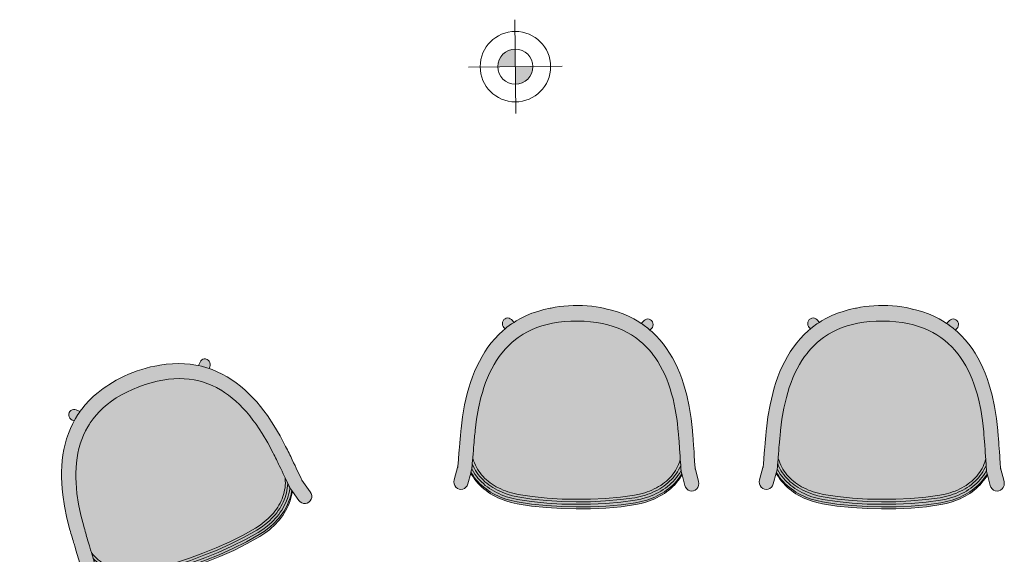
# Model space of a CAD drawing. Header units: millimetres. Extents: x 31882 to 271790, y -35693 to 24917.
# Tile 481 of 524: x 213165 to 215262, y 14987 to 16126. Entities that reach past the tile are written whole.
import ezdxf

# ---------------------------------------------------------------- set-up
doc = ezdxf.new("R2010")
doc.units = ezdxf.units.MM
doc.header["$MEASUREMENT"] = 0
for name, color, linetype, lineweight in [('02_Elevation 00', 8, 'Continuous', 9), ('08_Hatch', 140, 'Continuous', 9), ('@00 Furniture', 14, 'Continuous', 15)]:
    doc.layers.add(name, color=color, linetype=linetype, lineweight=lineweight)
doc.layers.add('PLUMBING-DW-WW-PIPE', color=7, linetype='Continuous', true_color=0x007f7f)

# ---------------------------------------------------------------- blocks, each defined once
blk = doc.blocks.new('bar chair')
at = {"layer": '08_Hatch', "true_color": 0xffffff}
h = blk.add_hatch(color=7, dxfattribs=at)
h.dxf.hatch_style = 1
h.paths.add_polyline_path([(9242.5, 11904.1), (9232.4, 11900.3), (9222.5, 11896.1), (9213, 11891.6), (9203.8, 11886.7), (9195, 11881.5), (9186.5, 11875.9), (9178.4, 11869.9), (9170.7, 11863.6), (9163.4, 11856.8), (9156.4, 11849.6), (9149.9, 11842), (9145.7, 11836.5), (9143.8, 11834), (9138.1, 11825.5), (9132.9, 11816.4), (9128.1, 11806.9), (9123.8, 11796.9), (9120, 11786.3), (9116.7, 11775.2), (9114, 11763.4), (9111.8, 11751.1), (9110.1, 11738.1), (9109.1, 11724.6), (9108.7, 11710.3), (9108.9, 11696.1), (9109.7, 11682.5), (9111.2, 11669.5), (9113.2, 11657.2), (9115.8, 11645.4), (9119, 11634.2), (9122.6, 11623.6), (9126.8, 11613.5), (9131.4, 11603.9), (9136.5, 11594.8), (9142.1, 11586.2), (9143.9, 11583.7), (9148.1, 11578.1), (9154.5, 11570.4), (9161.3, 11563.1), (9168.6, 11556.2), (9176.2, 11549.8), (9176.7, 11549.4), (9184.2, 11543.7), (9192.6, 11538), (9201.4, 11532.6), (9210.5, 11527.6), (9219.9, 11523), (9229.7, 11518.7), (9239.8, 11514.7), (9250.2, 11511), (9260.8, 11507.7), (9271.6, 11504.7), (9294.3, 11499.5), (9317.6, 11495.4), (9341.8, 11492.4), (9345.5, 11492.1), (9349.4, 11491.7), (9353.2, 11491.3), (9357, 11490.9), (9360.7, 11490.6), (9364.4, 11490.3), (9368, 11489.9), (9371.5, 11489.6), (9378.3, 11489), (9384.8, 11488.5), (9390.9, 11488), (9400.2, 11487.3), (9401.5, 11487.6), (9406.3, 11489.1), (9410.9, 11490.8), (9415.4, 11492.8), (9419.8, 11494.9), (9424, 11497.4), (9428.2, 11500), (9432.1, 11502.8), (9436, 11505.9), (9439.7, 11509.2), (9443.2, 11512.6), (9446.6, 11516.3), (9449.9, 11520.1), (9453, 11524.1), (9456, 11528.3), (9458.8, 11532.7), (9461.5, 11537.2), (9464, 11541.9), (9466.3, 11546.7), (9468.5, 11551.7), (9470.5, 11556.8), (9472.3, 11562), (9475.5, 11572.9), (9477.9, 11584.1), (9482.5, 11613.9), (9485.7, 11645.6), (9487.6, 11677.4), (9488.1, 11707.7), (9488.1, 11738), (9486.6, 11769.8), (9483.8, 11801.6), (9479.7, 11831.4), (9477.4, 11842.7), (9474.4, 11853.6), (9472.6, 11858.8), (9470.7, 11863.9), (9468.6, 11868.9), (9466.3, 11873.8), (9463.9, 11878.5), (9461.3, 11883.1), (9458.5, 11887.5), (9455.6, 11891.7), (9452.5, 11895.8), (9449.3, 11899.7), (9446, 11903.4), (9442.4, 11906.9), (9438.8, 11910.2), (9435, 11913.3), (9431.1, 11916.2), (9427, 11918.9), (9422.8, 11921.4), (9418.4, 11923.6), (9413.9, 11925.6), (9409.3, 11927.4), (9404.5, 11929), (9403.3, 11929.3), (9396.8, 11928.9), (9387.9, 11928.3), (9381.4, 11927.8), (9374.6, 11927.3), (9371, 11927.1), (9367.4, 11926.8), (9363.8, 11926.5), (9360.1, 11926.2), (9356.3, 11925.9), (9352.4, 11925.6), (9348.5, 11925.3), (9344.8, 11925), (9320.6, 11922.3), (9297.2, 11918.6), (9274.5, 11913.7), (9263.6, 11910.8), (9252.9, 11907.6)])
h.paths.add_polyline_path([(9093.5, 11807.5), (9089.1, 11795.3), (9085.4, 11782.5), (9083.3, 11773.7), (9083.1, 11772.9), (9082, 11768.5), (9080.1, 11759.6), (9078.5, 11750.3), (9077.2, 11740.7), (9076.3, 11730.9), (9075.8, 11721), (9075.5, 11711.1), (9075.6, 11701.1), (9076.1, 11691.2), (9076.8, 11681.4), (9077.9, 11671.9), (9079.4, 11662.5), (9081, 11654.3), (9081.4, 11651.8), (9084.4, 11638.5), (9088, 11625.7), (9092.2, 11613.4), (9097, 11601.7), (9102.4, 11590.5), (9108.4, 11579.9), (9111.4, 11575.2), (9114.9, 11569.8), (9122, 11560.1), (9125.2, 11556.3), (9129.6, 11551.1), (9137.6, 11542.5), (9146.2, 11534.4), (9155.1, 11526.8), (9164.5, 11519.7), (9174.2, 11513.1), (9184.3, 11507), (9194.7, 11501.3), (9205.4, 11496), (9216.4, 11491.1), (9227.7, 11486.7), (9239.2, 11482.6), (9250.9, 11478.9), (9263, 11475.6), (9287.4, 11470), (9312.5, 11465.6), (9337.9, 11462.5), (9342.2, 11462), (9346.3, 11461.6), (9350.3, 11461.2), (9354.3, 11460.9), (9358.2, 11460.5), (9362, 11460.1), (9365.8, 11459.8), (9369.5, 11459.5), (9376.6, 11458.9), (9383.4, 11458.3), (9389.7, 11457.8), (9413.7, 11455.9), (9415.3, 11455.7), (9417.6, 11455.5), (9417.6, 11455.5), (9419.6, 11455.4), (9419.9, 11455.3), (9419, 11455.4), (9418, 11455.5), (9417.7, 11455.5), (9446.9, 11447.6), (9451.1, 11447), (9455.2, 11447.5), (9459.1, 11449), (9462.5, 11451.4), (9465.1, 11454.5), (9466.7, 11458.2), (9467.3, 11462.1), (9466.8, 11466), (9465.2, 11469.7), (9462.7, 11472.8), (9459.3, 11475.3), (9455.4, 11476.8), (9432.6, 11483), (9430.7, 11483.5), (9425.8, 11484.9), (9425.5, 11484.9), (9425, 11485), (9423.3, 11485.2), (9423.2, 11485.2), (9420.8, 11485.5), (9420.1, 11485.6), (9419.3, 11485.7), (9418.2, 11485.8), (9417, 11485.9), (9415.6, 11486), (9414.1, 11486.2), (9412.6, 11486.3), (9412.6, 11486.3), (9412.4, 11486.3), (9412.2, 11486.3), (9400.2, 11487.3), (9390.9, 11488), (9384.8, 11488.5), (9378.3, 11489), (9371.5, 11489.6), (9368, 11489.9), (9364.4, 11490.3), (9360.7, 11490.6), (9357, 11490.9), (9353.2, 11491.3), (9349.4, 11491.7), (9345.5, 11492.1), (9341.8, 11492.4), (9317.6, 11495.4), (9294.3, 11499.5), (9271.6, 11504.7), (9260.8, 11507.7), (9250.2, 11511), (9239.8, 11514.7), (9229.7, 11518.7), (9219.9, 11523), (9210.5, 11527.6), (9201.4, 11532.6), (9192.6, 11538), (9184.2, 11543.7), (9176.7, 11549.4), (9176.2, 11549.8), (9168.6, 11556.2), (9161.3, 11563.1), (9154.5, 11570.4), (9148.1, 11578.1), (9143.9, 11583.7), (9142.1, 11586.2), (9136.5, 11594.8), (9131.4, 11603.9), (9126.8, 11613.5), (9122.6, 11623.6), (9119, 11634.2), (9115.8, 11645.4), (9113.2, 11657.2), (9111.2, 11669.5), (9109.7, 11682.5), (9108.9, 11696.1), (9108.7, 11710.3), (9109.1, 11724.6), (9110.1, 11738.1), (9111.8, 11751.1), (9114, 11763.4), (9116.7, 11775.2), (9120, 11786.3), (9123.8, 11796.9), (9128.1, 11806.9), (9132.9, 11816.4), (9138.1, 11825.5), (9143.8, 11834), (9145.7, 11836.5), (9149.9, 11842), (9156.4, 11849.6), (9163.4, 11856.8), (9170.7, 11863.6), (9178.4, 11869.9), (9178.9, 11870.3), (9186.5, 11875.9), (9195, 11881.5), (9203.8, 11886.7), (9213, 11891.6), (9222.5, 11896.1), (9232.4, 11900.3), (9242.5, 11904.1), (9252.9, 11907.6), (9263.6, 11910.8), (9274.5, 11913.7), (9297.2, 11918.6), (9320.6, 11922.3), (9344.8, 11925), (9348.5, 11925.3), (9352.4, 11925.6), (9356.3, 11925.9), (9360.1, 11926.2), (9363.8, 11926.5), (9367.4, 11926.8), (9371, 11927.1), (9374.6, 11927.3), (9381.4, 11927.8), (9387.9, 11928.3), (9396.8, 11928.9), (9403.3, 11929.3), (9415.3, 11930.1), (9416.4, 11930.2), (9416.4, 11930.2), (9417.2, 11930.2), (9418.7, 11930.3), (9420.1, 11930.4), (9421.3, 11930.5), (9422.4, 11930.6), (9423.3, 11930.7), (9423.9, 11930.7), (9426.4, 11931), (9428.1, 11931.2), (9428.6, 11931.3), (9428.9, 11931.3), (9433.8, 11932.6), (9435.8, 11933.1), (9458.7, 11939), (9462.6, 11940.5), (9465.9, 11942.9), (9468.5, 11946), (9470.2, 11949.6), (9470.7, 11953.6), (9470.2, 11957.5), (9468.6, 11961.1), (9466.1, 11964.3), (9462.8, 11966.7), (9458.9, 11968.3), (9454.7, 11968.8), (9450.5, 11968.3), (9421.2, 11960.8), (9421.5, 11960.8), (9423.1, 11960.9), (9423.4, 11961), (9422.5, 11960.9), (9421.2, 11960.8), (9421.2, 11960.8), (9420.2, 11960.7), (9418.8, 11960.6), (9417.2, 11960.5), (9415.5, 11960.4), (9396.2, 11959.1), (9386.9, 11958.5), (9380.1, 11958), (9373, 11957.5), (9369.3, 11957.3), (9365.5, 11957), (9361.7, 11956.7), (9357.8, 11956.4), (9353.8, 11956), (9349.7, 11955.7), (9345.7, 11955.4), (9341.4, 11955), (9315.9, 11952.2), (9290.7, 11948.2), (9266.3, 11942.9), (9254.1, 11939.7), (9242.3, 11936.2), (9230.8, 11932.3), (9219.4, 11928), (9208.4, 11923.3), (9197.6, 11918.2), (9187.1, 11912.6), (9176.9, 11906.6), (9167.1, 11900.1), (9157.7, 11893.2), (9148.6, 11885.7), (9140, 11877.8), (9131.8, 11869.3), (9127.9, 11864.7), (9124.1, 11860.3), (9117.9, 11852.2), (9117.3, 11851.3), (9116.9, 11850.8), (9116.4, 11850.1), (9115.3, 11848.5), (9113.9, 11846.4), (9113.7, 11846), (9113.7, 11846), (9110.2, 11840.8), (9104.1, 11830.2), (9098.5, 11819.1)])
h.paths.add_polyline_path([(9111.4, 11575.2), (9105.6, 11569.5), (9103.7, 11567.2), (9102.5, 11564.5), (9102.1, 11561.6), (9102.4, 11558.7), (9103.6, 11556), (9105.5, 11553.6), (9108, 11551.8), (9110.9, 11550.7), (9113.9, 11550.3), (9117.1, 11550.6), (9119.9, 11551.7), (9122.4, 11553.5), (9125.2, 11556.3), (9122, 11560.1), (9114.9, 11569.8)], flags=17)
h.paths.add_polyline_path([(9116.2, 11871.3), (9113.1, 11871), (9110.2, 11869.9), (9107.7, 11868.1), (9105.8, 11865.8), (9104.6, 11863.1), (9104.1, 11860.2), (9104.5, 11857.3), (9105.7, 11854.6), (9107.6, 11852.2), (9113.7, 11846), (9113.8, 11846.1), (9113.9, 11846.4), (9115.3, 11848.5), (9116.4, 11850.1), (9116.9, 11850.8), (9117.3, 11851.3), (9117.9, 11852.2), (9124.1, 11860.3), (9127.9, 11864.7), (9124.6, 11868), (9122.2, 11869.8), (9119.3, 11870.9)], flags=17)
h.paths.add_polyline_path([(9484.9, 11832.1), (9482.5, 11843.7), (9479.4, 11854.9), (9477.6, 11860.3), (9475.6, 11865.6), (9473.4, 11870.8), (9471.1, 11875.8), (9468.6, 11880.7), (9465.9, 11885.5), (9463, 11890.1), (9460, 11894.5), (9456.8, 11898.7), (9453.4, 11902.8), (9449.9, 11906.6), (9446.2, 11910.3), (9442.4, 11913.8), (9438.4, 11917.1), (9434.2, 11920.1), (9429.9, 11923), (9425.4, 11925.6), (9420.8, 11928), (9416.1, 11930.1), (9415.7, 11930.1), (9415.3, 11930.1), (9403.3, 11929.3), (9404.5, 11929), (9409.3, 11927.4), (9413.9, 11925.6), (9418.4, 11923.6), (9422.8, 11921.4), (9427, 11918.9), (9431.1, 11916.2), (9435, 11913.3), (9438.8, 11910.2), (9442.4, 11906.9), (9446, 11903.4), (9449.3, 11899.7), (9452.5, 11895.8), (9455.6, 11891.7), (9458.5, 11887.5), (9461.3, 11883.1), (9463.9, 11878.5), (9466.3, 11873.8), (9468.6, 11868.9), (9470.7, 11863.9), (9472.6, 11858.8), (9474.4, 11853.6), (9477.4, 11842.7), (9479.7, 11831.4), (9483.8, 11801.6), (9486.6, 11769.8), (9488.1, 11738), (9488.1, 11707.7), (9487.6, 11677.4), (9485.7, 11645.6), (9482.5, 11613.9), (9477.9, 11584.1), (9475.5, 11572.9), (9472.3, 11562), (9470.5, 11556.8), (9468.5, 11551.7), (9466.3, 11546.7), (9464, 11541.9), (9461.5, 11537.2), (9458.8, 11532.7), (9456, 11528.3), (9453, 11524.1), (9449.9, 11520.1), (9446.6, 11516.3), (9443.2, 11512.6), (9439.7, 11509.2), (9436, 11505.9), (9432.1, 11502.8), (9428.2, 11500), (9424, 11497.4), (9419.8, 11494.9), (9415.4, 11492.8), (9410.9, 11490.8), (9406.3, 11489.1), (9401.5, 11487.6), (9400.2, 11487.3), (9412.2, 11486.3), (9412.4, 11486.3), (9412.6, 11486.3), (9412.6, 11486.3), (9413, 11486.3), (9417.8, 11488.3), (9422.4, 11490.7), (9426.9, 11493.2), (9431.2, 11496), (9435.4, 11499), (9439.5, 11502.2), (9443.4, 11505.7), (9447.1, 11509.3), (9450.7, 11513.1), (9454.1, 11517.1), (9457.4, 11521.3), (9460.4, 11525.7), (9463.4, 11530.2), (9466.1, 11534.9), (9468.7, 11539.8), (9471.1, 11544.8), (9473.4, 11549.9), (9475.5, 11555.2), (9477.4, 11560.6), (9480.6, 11571.7), (9483.1, 11583.3), (9487.7, 11613.3), (9491, 11645.2), (9492.9, 11677.2), (9493.3, 11707.6), (9493.3, 11738.1), (9491.8, 11770.1), (9489, 11802.1)])
h.paths.add_polyline_path([(9490.3, 11833), (9487.9, 11844.9), (9484.7, 11856.4), (9482.8, 11862), (9480.8, 11867.5), (9478.5, 11872.8), (9476.1, 11878), (9473.5, 11883.1), (9470.7, 11888), (9467.7, 11892.8), (9464.5, 11897.4), (9461.2, 11901.8), (9457.7, 11906), (9454, 11910.1), (9450.1, 11914), (9446.1, 11917.6), (9441.9, 11921.1), (9437.5, 11924.3), (9433, 11927.3), (9428.2, 11930.1), (9426.4, 11931), (9423.9, 11930.7), (9423.3, 11930.7), (9422.4, 11930.6), (9421.3, 11930.5), (9420.1, 11930.4), (9418.7, 11930.3), (9417.2, 11930.2), (9416.7, 11930.2), (9416.4, 11930.2), (9416.1, 11930.1), (9420.8, 11928), (9425.4, 11925.6), (9429.9, 11923), (9434.2, 11920.1), (9438.4, 11917.1), (9442.4, 11913.8), (9446.2, 11910.3), (9449.9, 11906.6), (9453.4, 11902.8), (9456.8, 11898.7), (9460, 11894.5), (9463, 11890.1), (9465.9, 11885.5), (9468.6, 11880.7), (9471.1, 11875.8), (9473.4, 11870.8), (9475.6, 11865.6), (9477.6, 11860.3), (9479.4, 11854.9), (9482.5, 11843.7), (9484.9, 11832.1), (9489, 11802.1), (9491.8, 11770.1), (9493.3, 11738.1), (9493.3, 11707.6), (9492.9, 11677.2), (9491, 11645.2), (9487.7, 11613.3), (9483.1, 11583.3), (9480.6, 11571.7), (9477.4, 11560.6), (9475.5, 11555.2), (9473.4, 11549.9), (9471.1, 11544.8), (9468.7, 11539.8), (9466.1, 11534.9), (9463.4, 11530.2), (9460.4, 11525.7), (9457.4, 11521.3), (9454.1, 11517.1), (9450.7, 11513.1), (9447.1, 11509.3), (9443.4, 11505.7), (9439.5, 11502.2), (9435.4, 11499), (9431.2, 11496), (9426.9, 11493.2), (9422.4, 11490.7), (9417.8, 11488.3), (9413, 11486.3), (9413.3, 11486.2), (9413.6, 11486.2), (9414.1, 11486.2), (9415.6, 11486), (9417, 11485.9), (9418.2, 11485.8), (9419.3, 11485.7), (9420.1, 11485.6), (9420.8, 11485.5), (9423.2, 11485.2), (9425.1, 11486.2), (9429.9, 11488.9), (9434.5, 11491.8), (9438.9, 11495), (9443.2, 11498.4), (9447.3, 11502), (9451.2, 11505.8), (9454.9, 11509.8), (9458.5, 11514), (9461.9, 11518.4), (9465.1, 11522.9), (9468.2, 11527.6), (9471, 11532.5), (9473.7, 11537.5), (9476.2, 11542.7), (9478.6, 11548), (9480.7, 11553.5), (9482.7, 11559.1), (9486, 11570.5), (9488.6, 11582.4), (9493.2, 11612.7), (9496.5, 11644.8), (9498.4, 11677), (9498.9, 11707.6), (9498.8, 11738.2), (9497.4, 11770.4), (9494.5, 11802.6)])
h.paths.add_polyline_path([(9495.5, 11833.7), (9493, 11845.9), (9489.8, 11857.7), (9487.8, 11863.5), (9485.7, 11869.2), (9483.4, 11874.7), (9480.9, 11880.1), (9478.2, 11885.3), (9475.3, 11890.4), (9472.2, 11895.3), (9468.9, 11900.1), (9465.4, 11904.7), (9461.8, 11909.1), (9457.9, 11913.4), (9453.9, 11917.4), (9449.6, 11921.2), (9445.2, 11924.9), (9440.6, 11928.2), (9435.9, 11931.4), (9433.8, 11932.6), (9428.9, 11931.3), (9428.6, 11931.3), (9428.1, 11931.2), (9426.4, 11931), (9428.2, 11930.1), (9433, 11927.3), (9437.5, 11924.3), (9441.9, 11921.1), (9446.1, 11917.6), (9450.1, 11914), (9454, 11910.1), (9457.7, 11906), (9461.2, 11901.8), (9464.5, 11897.4), (9467.7, 11892.8), (9470.7, 11888), (9473.5, 11883.1), (9476.1, 11878), (9478.5, 11872.8), (9480.8, 11867.5), (9482.8, 11862), (9484.7, 11856.4), (9487.9, 11844.9), (9490.3, 11833), (9494.5, 11802.6), (9497.4, 11770.4), (9498.8, 11738.2), (9498.9, 11707.6), (9498.4, 11677), (9496.5, 11644.8), (9493.2, 11612.7), (9488.6, 11582.4), (9486, 11570.5), (9482.7, 11559.1), (9480.7, 11553.5), (9478.6, 11548), (9476.2, 11542.7), (9473.7, 11537.5), (9471, 11532.5), (9468.2, 11527.6), (9465.1, 11522.9), (9461.9, 11518.4), (9458.5, 11514), (9454.9, 11509.8), (9451.2, 11505.8), (9447.3, 11502), (9443.2, 11498.4), (9438.9, 11495), (9434.5, 11491.8), (9429.9, 11488.9), (9425.1, 11486.2), (9423.3, 11485.2), (9425, 11485), (9425.5, 11484.9), (9425.8, 11484.9), (9430.7, 11483.5), (9432.7, 11484.7), (9437.6, 11487.8), (9442.2, 11491.1), (9446.7, 11494.7), (9450.9, 11498.5), (9455, 11502.4), (9459, 11506.6), (9462.7, 11511), (9466.2, 11515.5), (9469.6, 11520.3), (9472.7, 11525.2), (9475.7, 11530.2), (9478.5, 11535.4), (9481.1, 11540.8), (9483.4, 11546.2), (9485.7, 11551.9), (9487.7, 11557.6), (9491.1, 11569.4), (9493.8, 11581.6), (9498.4, 11612.1), (9501.7, 11644.4), (9503.7, 11676.9), (9504.1, 11707.6), (9504.1, 11738.3), (9502.6, 11770.7), (9499.7, 11803.1)])
h.paths.add_polyline_path([(9499.6, 11833.7), (9497.1, 11845.9), (9493.8, 11857.7), (9491.8, 11863.5), (9489.6, 11869.1), (9487.3, 11874.7), (9484.7, 11880), (9481.9, 11885.3), (9479, 11890.4), (9475.8, 11895.3), (9472.5, 11900.1), (9468.9, 11904.7), (9465.2, 11909.1), (9461.3, 11913.4), (9457.2, 11917.4), (9452.8, 11921.2), (9448.3, 11924.8), (9443.7, 11928.2), (9438.8, 11931.4), (9435.8, 11933.1), (9433.8, 11932.6), (9435.9, 11931.4), (9440.6, 11928.2), (9445.2, 11924.9), (9449.6, 11921.2), (9453.9, 11917.4), (9457.9, 11913.4), (9461.8, 11909.1), (9465.4, 11904.7), (9468.9, 11900.1), (9472.2, 11895.3), (9475.3, 11890.4), (9478.2, 11885.3), (9480.9, 11880.1), (9483.4, 11874.7), (9485.7, 11869.2), (9487.8, 11863.5), (9489.8, 11857.7), (9493, 11845.9), (9495.5, 11833.7), (9499.7, 11803.1), (9502.6, 11770.7), (9504.1, 11738.3), (9504.1, 11707.6), (9503.7, 11676.9), (9501.7, 11644.4), (9498.4, 11612.1), (9493.8, 11581.6), (9491.1, 11569.4), (9487.7, 11557.6), (9485.7, 11551.9), (9483.4, 11546.2), (9481.1, 11540.8), (9478.5, 11535.4), (9475.7, 11530.2), (9472.7, 11525.2), (9469.6, 11520.3), (9466.2, 11515.5), (9462.7, 11511), (9459, 11506.6), (9455, 11502.4), (9450.9, 11498.5), (9446.7, 11494.7), (9442.2, 11491.1), (9437.6, 11487.8), (9432.7, 11484.7), (9430.7, 11483.5), (9432.6, 11483), (9435.7, 11484.7), (9440.6, 11487.8), (9445.3, 11491.1), (9449.9, 11494.7), (9454.2, 11498.4), (9458.4, 11502.4), (9462.4, 11506.6), (9466.2, 11511), (9469.8, 11515.5), (9473.2, 11520.2), (9476.4, 11525.1), (9479.5, 11530.2), (9482.3, 11535.4), (9484.9, 11540.7), (9487.4, 11546.2), (9489.6, 11551.8), (9491.7, 11557.6), (9495.2, 11569.3), (9497.9, 11581.5), (9502.6, 11612.1), (9506, 11644.4), (9508, 11676.8), (9508.5, 11707.5), (9508.4, 11738.2), (9506.9, 11770.7), (9504, 11803.1)])
at = {"layer": '@00 Furniture'}
for p, q in [((9341.4, 11955, 0), (9315.9, 11952.2, 0)), ((9345.7, 11955.4, 0), (9341.4, 11955, 0)), ((9349.7, 11955.7, 0), (9345.7, 11955.4, 0)), ((9353.8, 11956, 0), (9349.7, 11955.7, 0)), ((9357.8, 11956.4, 0), (9353.8, 11956, 0)), ((9361.7, 11956.7, 0), (9357.8, 11956.4, 0)), ((9365.5, 11957, 0), (9361.7, 11956.7, 0)), ((9369.3, 11957.3, 0), (9365.5, 11957, 0)), ((9373, 11957.5, 0), (9369.3, 11957.3, 0)), ((9373, 11957.5, 0), (9380.1, 11958, 0)), ((9380.1, 11958, 0), (9386.9, 11958.5, 0)), ((9396.2, 11959.1, 0), (9386.9, 11958.5, 0)), ((9415.5, 11960.4, 0), (9396.2, 11959.1, 0)), ((9417.2, 11960.5, 0), (9415.5, 11960.4, 0)), ((9418.8, 11960.6, 0), (9417.2, 11960.5, 0)), ((9420.2, 11960.7, 0), (9418.8, 11960.6, 0)), ((9421.2, 11960.8, 0), (9420.2, 11960.7, 0)), ((9421.2, 11960.8, 0), (9450.5, 11968.3, 0)), ((9421.5, 11960.8, 0), (9421.2, 11960.8, 0)), ((9422.5, 11960.9, 0), (9421.5, 11960.8, 0)), ((9423.4, 11961, 0), (9422.5, 11960.9, 0)), ((9424.1, 11961, 0), (9423.4, 11961, 0)), ((9450.5, 11968.3, 0), (9454.7, 11968.8, 0)), ((9454.7, 11968.8, 0), (9458.9, 11968.3, 0)), ((9462.8, 11966.7, 0), (9458.9, 11968.3, 0)), ((9466.1, 11964.3, 0), (9462.8, 11966.7, 0)), ((9468.6, 11961.1, 0), (9466.1, 11964.3, 0)), ((9470.2, 11957.5, 0), (9468.6, 11961.1, 0)), ((9470.7, 11953.6, 0), (9470.2, 11957.5, 0)), ((9470.2, 11949.6, 0), (9470.7, 11953.6, 0)), ((9230.8, 11932.3, 0), (9219.4, 11928, 0)), ((9242.3, 11936.2, 0), (9230.8, 11932.3, 0)), ((9254.1, 11939.7, 0), (9242.3, 11936.2, 0)), ((9266.3, 11942.9, 0), (9254.1, 11939.7, 0)), ((9290.7, 11948.2, 0), (9266.3, 11942.9, 0)), ((9315.9, 11952.2, 0), (9290.7, 11948.2, 0)), ((9428.9, 11931.3, 0), (9428.6, 11931.3, 0)), ((9433.8, 11932.6, 0), (9428.9, 11931.3, 0)), ((9435.8, 11933.1, 0), (9433.8, 11932.6, 0)), ((9433.8, 11932.6, 0), (9435.9, 11931.4, 0)), ((9458.7, 11939, 0), (9435.8, 11933.1, 0)), ((9435.8, 11933.1, 0), (9438.8, 11931.4, 0)), ((9435.9, 11931.4, 0), (9440.6, 11928.2, 0)), ((9438.8, 11931.4, 0), (9443.7, 11928.2, 0)), ((9458.7, 11939, 0), (9462.6, 11940.5, 0)), ((9462.6, 11940.5, 0), (9465.9, 11942.9, 0)), ((9465.9, 11942.9, 0), (9468.5, 11946, 0)), ((9468.5, 11946, 0), (9470.2, 11949.6, 0)), ((9187.1, 11912.6, 0), (9176.9, 11906.6, 0)), ((9197.6, 11918.2, 0), (9187.1, 11912.6, 0)), ((9208.4, 11923.3, 0), (9197.6, 11918.2, 0)), ((9219.4, 11928, 0), (9208.4, 11923.3, 0)), ((9252.9, 11907.6, 0), (9263.6, 11910.8, 0)), ((9263.6, 11910.8, 0), (9274.5, 11913.7, 0)), ((9274.5, 11913.7, 0), (9297.2, 11918.6, 0)), ((9297.2, 11918.6, 0), (9320.6, 11922.3, 0)), ((9320.6, 11922.3, 0), (9344.8, 11925, 0)), ((9344.8, 11925, 0), (9348.5, 11925.3, 0)), ((9348.5, 11925.3, 0), (9352.4, 11925.6, 0)), ((9352.4, 11925.6, 0), (9356.3, 11925.9, 0)), ((9356.3, 11925.9, 0), (9360.1, 11926.2, 0)), ((9360.1, 11926.2, 0), (9363.8, 11926.5, 0)), ((9363.8, 11926.5, 0), (9367.4, 11926.8, 0)), ((9367.4, 11926.8, 0), (9371, 11927.1, 0)), ((9371, 11927.1, 0), (9374.6, 11927.3, 0)), ((9374.6, 11927.3, 0), (9381.4, 11927.8, 0)), ((9381.4, 11927.8, 0), (9387.9, 11928.3, 0)), ((9396.8, 11928.9, 0), (9387.9, 11928.3, 0)), ((9403.3, 11929.3, 0), (9396.8, 11928.9, 0)), ((9415.3, 11930.1, 0), (9403.3, 11929.3, 0)), ((9403.3, 11929.3, 0), (9404.5, 11929, 0)), ((9404.5, 11929, 0), (9409.3, 11927.4, 0)), ((9409.3, 11927.4, 0), (9413.9, 11925.6, 0)), ((9413.9, 11925.6, 0), (9418.4, 11923.6, 0)), ((9415.3, 11930.1, 0), (9415.7, 11930.1, 0)), ((9415.7, 11930.1, 0), (9416.1, 11930.1, 0)), ((9416.1, 11930.1, 0), (9416.4, 11930.2, 0)), ((9416.1, 11930.1, 0), (9420.8, 11928, 0)), ((9416.4, 11930.2, 0), (9416.7, 11930.2, 0)), ((9416.7, 11930.2, 0), (9417.2, 11930.2, 0)), ((9417.2, 11930.2, 0), (9418.7, 11930.3, 0)), ((9418.4, 11923.6, 0), (9422.8, 11921.4, 0)), ((9418.7, 11930.3, 0), (9420.1, 11930.4, 0)), ((9420.1, 11930.4, 0), (9421.3, 11930.5, 0)), ((9420.8, 11928, 0), (9425.4, 11925.6, 0)), ((9421.3, 11930.5, 0), (9422.4, 11930.6, 0)), ((9422.4, 11930.6, 0), (9423.3, 11930.7, 0)), ((9422.8, 11921.4, 0), (9427, 11918.9, 0)), ((9423.3, 11930.7, 0), (9423.9, 11930.7, 0)), ((9423.9, 11930.7, 0), (9426.4, 11931, 0)), ((9425.4, 11925.6, 0), (9429.9, 11923, 0)), ((9426.4, 11931, 0), (9428.1, 11931.2, 0)), ((9428.2, 11930.1, 0), (9426.4, 11931, 0)), ((9427, 11918.9, 0), (9431.1, 11916.2, 0)), ((9428.6, 11931.3, 0), (9428.1, 11931.2, 0)), ((9433, 11927.3, 0), (9428.2, 11930.1, 0)), ((9429.9, 11923, 0), (9434.2, 11920.1, 0)), ((9431.1, 11916.2, 0), (9435, 11913.3, 0)), ((9437.5, 11924.3, 0), (9433, 11927.3, 0)), ((9434.2, 11920.1, 0), (9438.4, 11917.1, 0)), ((9435, 11913.3, 0), (9438.8, 11910.2, 0)), ((9441.9, 11921.1, 0), (9437.5, 11924.3, 0)), ((9438.4, 11917.1, 0), (9442.4, 11913.8, 0)), ((9440.6, 11928.2, 0), (9445.2, 11924.9, 0)), ((9446.1, 11917.6, 0), (9441.9, 11921.1, 0)), ((9442.4, 11913.8, 0), (9446.2, 11910.3, 0)), ((9443.7, 11928.2, 0), (9448.3, 11924.8, 0)), ((9445.2, 11924.9, 0), (9449.6, 11921.2, 0)), ((9450.1, 11914, 0), (9446.1, 11917.6, 0)), ((9448.3, 11924.8, 0), (9452.8, 11921.2, 0)), ((9449.6, 11921.2, 0), (9453.9, 11917.4, 0)), ((9454, 11910.1, 0), (9450.1, 11914, 0)), ((9452.8, 11921.2, 0), (9457.2, 11917.4, 0)), ((9453.9, 11917.4, 0), (9457.9, 11913.4, 0)), ((9457.2, 11917.4, 0), (9461.3, 11913.4, 0)), ((9457.9, 11913.4, 0), (9461.8, 11909.1, 0)), ((9461.3, 11913.4, 0), (9465.2, 11909.1, 0)), ((9157.7, 11893.2, 0), (9148.6, 11885.7, 0)), ((9167.1, 11900.1, 0), (9157.7, 11893.2, 0)), ((9176.9, 11906.6, 0), (9167.1, 11900.1, 0)), ((9203.8, 11886.7, 0), (9213, 11891.6, 0)), ((9213, 11891.6, 0), (9222.5, 11896.1, 0)), ((9222.5, 11896.1, 0), (9232.4, 11900.3, 0)), ((9232.4, 11900.3, 0), (9242.5, 11904.1, 0)), ((9242.5, 11904.1, 0), (9252.9, 11907.6, 0)), ((9438.8, 11910.2, 0), (9442.4, 11906.9, 0)), ((9442.4, 11906.9, 0), (9446, 11903.4, 0)), ((9446, 11903.4, 0), (9449.3, 11899.7, 0)), ((9446.2, 11910.3, 0), (9449.9, 11906.6, 0)), ((9449.3, 11899.7, 0), (9452.5, 11895.8, 0)), ((9449.9, 11906.6, 0), (9453.4, 11902.8, 0)), ((9452.5, 11895.8, 0), (9455.6, 11891.7, 0)), ((9453.4, 11902.8, 0), (9456.8, 11898.7, 0)), ((9457.7, 11906, 0), (9454, 11910.1, 0)), ((9455.6, 11891.7, 0), (9458.5, 11887.5, 0)), ((9456.8, 11898.7, 0), (9460, 11894.5, 0)), ((9461.2, 11901.8, 0), (9457.7, 11906, 0)), ((9460, 11894.5, 0), (9463, 11890.1, 0)), ((9464.5, 11897.4, 0), (9461.2, 11901.8, 0)), ((9461.8, 11909.1, 0), (9465.4, 11904.7, 0)), ((9463, 11890.1, 0), (9465.9, 11885.5, 0)), ((9467.7, 11892.8, 0), (9464.5, 11897.4, 0)), ((9465.2, 11909.1, 0), (9468.9, 11904.7, 0)), ((9465.4, 11904.7, 0), (9468.9, 11900.1, 0)), ((9470.7, 11888, 0), (9467.7, 11892.8, 0)), ((9468.9, 11904.7, 0), (9472.5, 11900.1, 0)), ((9468.9, 11900.1, 0), (9472.2, 11895.3, 0)), ((9472.2, 11895.3, 0), (9475.3, 11890.4, 0)), ((9472.5, 11900.1, 0), (9475.8, 11895.3, 0)), ((9475.3, 11890.4, 0), (9478.2, 11885.3, 0)), ((9475.8, 11895.3, 0), (9479, 11890.4, 0)), ((9479, 11890.4, 0), (9481.9, 11885.3, 0)), ((9110.2, 11869.9, 0), (9107.7, 11868.1, 0)), ((9113.1, 11871, 0), (9110.2, 11869.9, 0)), ((9113.1, 11871, 0), (9116.2, 11871.3, 0)), ((9116.2, 11871.3, 0), (9119.3, 11870.9, 0)), ((9122.2, 11869.8, 0), (9119.3, 11870.9, 0)), ((9124.6, 11868, 0), (9122.2, 11869.8, 0)), ((9131.8, 11869.3, 0), (9127.9, 11864.7, 0)), ((9140, 11877.8, 0), (9131.8, 11869.3, 0)), ((9148.6, 11885.7, 0), (9140, 11877.8, 0)), ((9170.7, 11863.6, 0), (9178.4, 11869.9, 0)), ((9178.4, 11869.9, 0), (9178.9, 11870.3, 0)), ((9178.9, 11870.3, 0), (9186.5, 11875.9, 0)), ((9186.5, 11875.9, 0), (9195, 11881.5, 0)), ((9195, 11881.5, 0), (9203.8, 11886.7, 0)), ((9458.5, 11887.5, 0), (9461.3, 11883.1, 0)), ((9461.3, 11883.1, 0), (9463.9, 11878.5, 0)), ((9463.9, 11878.5, 0), (9466.3, 11873.8, 0)), ((9465.9, 11885.5, 0), (9468.6, 11880.7, 0)), ((9466.3, 11873.8, 0), (9468.6, 11868.9, 0)), ((9468.6, 11880.7, 0), (9471.1, 11875.8, 0)), ((9468.6, 11868.9, 0), (9470.7, 11863.9, 0)), ((9473.5, 11883.1, 0), (9470.7, 11888, 0)), ((9471.1, 11875.8, 0), (9473.4, 11870.8, 0)), ((9473.4, 11870.8, 0), (9475.6, 11865.6, 0)), ((9476.1, 11878, 0), (9473.5, 11883.1, 0)), ((9478.5, 11872.8, 0), (9476.1, 11878, 0)), ((9478.2, 11885.3, 0), (9480.9, 11880.1, 0)), ((9480.8, 11867.5, 0), (9478.5, 11872.8, 0)), ((9480.9, 11880.1, 0), (9483.4, 11874.7, 0)), ((9481.9, 11885.3, 0), (9484.7, 11880, 0)), ((9483.4, 11874.7, 0), (9485.7, 11869.2, 0)), ((9484.7, 11880, 0), (9487.3, 11874.7, 0)), ((9485.7, 11869.2, 0), (9487.8, 11863.5, 0)), ((9487.3, 11874.7, 0), (9489.6, 11869.1, 0)), ((9489.6, 11869.1, 0), (9491.8, 11863.5, 0)), ((9104.6, 11863.1, 0), (9104.1, 11860.2, 0)), ((9104.1, 11860.2, 0), (9104.5, 11857.3, 0)), ((9104.5, 11857.3, 0), (9105.7, 11854.6, 0)), ((9105.8, 11865.8, 0), (9104.6, 11863.1, 0)), ((9105.7, 11854.6, 0), (9107.6, 11852.2, 0)), ((9107.7, 11868.1, 0), (9105.8, 11865.8, 0)), ((9113.7, 11846, 0), (9107.6, 11852.2, 0)), ((9113.9, 11846.4, 0), (9115.3, 11848.5, 0)), ((9115.3, 11848.5, 0), (9116.4, 11850.1, 0)), ((9116.9, 11850.8, 0), (9116.4, 11850.1, 0)), ((9117.3, 11851.3, 0), (9116.9, 11850.8, 0)), ((9117.3, 11851.3, 0), (9117.9, 11852.2, 0)), ((9124.1, 11860.3, 0), (9117.9, 11852.2, 0)), ((9117.9, 11852.2, 0), (9118.2, 11852.8, 0)), ((9127.9, 11864.7, 0), (9124.1, 11860.3, 0)), ((9124.6, 11868, 0), (9127.9, 11864.7, 0)), ((9149.9, 11842, 0), (9156.4, 11849.6, 0)), ((9156.4, 11849.6, 0), (9163.4, 11856.8, 0)), ((9163.4, 11856.8, 0), (9170.7, 11863.6, 0)), ((9470.7, 11863.9, 0), (9472.6, 11858.8, 0)), ((9472.6, 11858.8, 0), (9474.4, 11853.6, 0)), ((9474.4, 11853.6, 0), (9477.4, 11842.7, 0)), ((9475.6, 11865.6, 0), (9477.6, 11860.3, 0)), ((9477.6, 11860.3, 0), (9479.4, 11854.9, 0)), ((9479.4, 11854.9, 0), (9482.5, 11843.7, 0)), ((9482.8, 11862, 0), (9480.8, 11867.5, 0)), ((9484.7, 11856.4, 0), (9482.8, 11862, 0)), ((9487.9, 11844.9, 0), (9484.7, 11856.4, 0)), ((9487.8, 11863.5, 0), (9489.8, 11857.7, 0)), ((9489.8, 11857.7, 0), (9493, 11845.9, 0)), ((9491.8, 11863.5, 0), (9493.8, 11857.7, 0)), ((9493.8, 11857.7, 0), (9497.1, 11845.9, 0)), ((9104.1, 11830.2, 0), (9098.5, 11819.1, 0)), ((9110.2, 11840.8, 0), (9104.1, 11830.2, 0)), ((9113.7, 11846, 0), (9110.2, 11840.8, 0)), ((9113.8, 11846.1, 0), (9113.7, 11846, 0)), ((9113.8, 11846.1, 0), (9113.9, 11846.4, 0)), ((9138.1, 11825.5, 0), (9143.8, 11834, 0)), ((9143.8, 11834, 0), (9145.7, 11836.5, 0)), ((9145.7, 11836.5, 0), (9149.9, 11842, 0)), ((9477.4, 11842.7, 0), (9479.7, 11831.4, 0)), ((9479.7, 11831.4, 0), (9483.8, 11801.6, 0)), ((9482.5, 11843.7, 0), (9484.9, 11832.1, 0)), ((9484.9, 11832.1, 0), (9489, 11802.1, 0)), ((9490.3, 11833, 0), (9487.9, 11844.9, 0)), ((9494.5, 11802.6, 0), (9490.3, 11833, 0)), ((9493, 11845.9, 0), (9495.5, 11833.7, 0)), ((9495.5, 11833.7, 0), (9499.7, 11803.1, 0)), ((9497.1, 11845.9, 0), (9499.6, 11833.7, 0)), ((9499.6, 11833.7, 0), (9504, 11803.1, 0)), ((9093.5, 11807.5, 0), (9089.1, 11795.3, 0)), ((9098.5, 11819.1, 0), (9093.5, 11807.5, 0)), ((9123.8, 11796.9, 0), (9128.1, 11806.9, 0)), ((9128.1, 11806.9, 0), (9132.9, 11816.4, 0)), ((9132.9, 11816.4, 0), (9138.1, 11825.5, 0)), ((9089.1, 11795.3, 0), (9085.4, 11782.5, 0)), ((9116.7, 11775.2, 0), (9120, 11786.3, 0)), ((9120, 11786.3, 0), (9123.8, 11796.9, 0)), ((9483.8, 11801.6, 0), (9486.6, 11769.8, 0)), ((9489, 11802.1, 0), (9491.8, 11770.1, 0)), ((9497.4, 11770.4, 0), (9494.5, 11802.6, 0)), ((9499.7, 11803.1, 0), (9502.6, 11770.7, 0)), ((9504, 11803.1, 0), (9506.9, 11770.7, 0)), ((9080.1, 11759.6, 0), (9082, 11768.5, 0)), ((9082, 11768.5, 0), (9083.1, 11772.9, 0)), ((9083.1, 11772.9, 0), (9083.3, 11773.7, 0)), ((9085.4, 11782.5, 0), (9083.3, 11773.7, 0)), ((9114, 11763.4, 0), (9116.7, 11775.2, 0)), ((9486.6, 11769.8, 0), (9488.1, 11738, 0)), ((9491.8, 11770.1, 0), (9493.3, 11738.1, 0)), ((9498.8, 11738.2, 0), (9497.4, 11770.4, 0)), ((9502.6, 11770.7, 0), (9504.1, 11738.3, 0)), ((9506.9, 11770.7, 0), (9508.4, 11738.2, 0)), ((9077.2, 11740.7, 0), (9078.5, 11750.3, 0)), ((9078.5, 11750.3, 0), (9080.1, 11759.6, 0)), ((9110.1, 11738.1, 0), (9111.8, 11751.1, 0)), ((9111.8, 11751.1, 0), (9114, 11763.4, 0)), ((9075.8, 11721, 0), (9076.3, 11730.9, 0)), ((9076.3, 11730.9, 0), (9077.2, 11740.7, 0)), ((9108.7, 11710.3, 0), (9109.1, 11724.6, 0)), ((9109.1, 11724.6, 0), (9110.1, 11738.1, 0)), ((9488.1, 11738, 0), (9488.1, 11707.7, 0)), ((9493.3, 11738.1, 0), (9493.3, 11707.6, 0)), ((9498.9, 11707.6, 0), (9498.8, 11738.2, 0)), ((9504.1, 11738.3, 0), (9504.1, 11707.6, 0)), ((9508.4, 11738.2, 0), (9508.5, 11707.5, 0)), ((9075.5, 11711.1, 0), (9075.8, 11721, 0)), ((9075.6, 11701.1, 0), (9075.5, 11711.1, 0)), ((9076.1, 11691.2, 0), (9075.6, 11701.1, 0)), ((9108.9, 11696.1, 0), (9108.7, 11710.3, 0)), ((9488.1, 11707.7, 0), (9487.6, 11677.4, 0)), ((9493.3, 11707.6, 0), (9492.9, 11677.2, 0)), ((9498.4, 11677, 0), (9498.9, 11707.6, 0)), ((9504.1, 11707.6, 0), (9503.7, 11676.9, 0)), ((9508.5, 11707.5, 0), (9508, 11676.8, 0)), ((9076.8, 11681.4, 0), (9076.1, 11691.2, 0)), ((9077.9, 11671.9, 0), (9076.8, 11681.4, 0)), ((9109.7, 11682.5, 0), (9108.9, 11696.1, 0)), ((9111.2, 11669.5, 0), (9109.7, 11682.5, 0)), ((9079.4, 11662.5, 0), (9077.9, 11671.9, 0)), ((9081, 11654.3, 0), (9079.4, 11662.5, 0)), ((9113.2, 11657.2, 0), (9111.2, 11669.5, 0)), ((9487.6, 11677.4, 0), (9485.7, 11645.6, 0)), ((9492.9, 11677.2, 0), (9491, 11645.2, 0)), ((9496.5, 11644.8, 0), (9498.4, 11677, 0)), ((9503.7, 11676.9, 0), (9501.7, 11644.4, 0)), ((9508, 11676.8, 0), (9506, 11644.4, 0)), ((9081, 11654.3, 0), (9081.4, 11651.8, 0)), ((9081.4, 11651.8, 0), (9084.4, 11638.5, 0)), ((9084.4, 11638.5, 0), (9088, 11625.7, 0)), ((9115.8, 11645.4, 0), (9113.2, 11657.2, 0)), ((9119, 11634.2, 0), (9115.8, 11645.4, 0)), ((9485.7, 11645.6, 0), (9482.5, 11613.9, 0)), ((9491, 11645.2, 0), (9487.7, 11613.3, 0)), ((9493.2, 11612.7, 0), (9496.5, 11644.8, 0)), ((9501.7, 11644.4, 0), (9498.4, 11612.1, 0)), ((9506, 11644.4, 0), (9502.6, 11612.1, 0)), ((9088, 11625.7, 0), (9092.2, 11613.4, 0)), ((9122.6, 11623.6, 0), (9119, 11634.2, 0)), ((9126.8, 11613.5, 0), (9122.6, 11623.6, 0)), ((9092.2, 11613.4, 0), (9097, 11601.7, 0)), ((9097, 11601.7, 0), (9102.4, 11590.5, 0)), ((9131.4, 11603.9, 0), (9126.8, 11613.5, 0)), ((9136.5, 11594.8, 0), (9131.4, 11603.9, 0)), ((9482.5, 11613.9, 0), (9477.9, 11584.1, 0)), ((9487.7, 11613.3, 0), (9483.1, 11583.3, 0)), ((9488.6, 11582.4, 0), (9493.2, 11612.7, 0)), ((9498.4, 11612.1, 0), (9493.8, 11581.6, 0)), ((9502.6, 11612.1, 0), (9497.9, 11581.5, 0)), ((9102.4, 11590.5, 0), (9108.4, 11579.9, 0)), ((9105.6, 11569.5, 0), (9111.4, 11575.2, 0)), ((9108.4, 11579.9, 0), (9111.4, 11575.2, 0)), ((9111.4, 11575.2, 0), (9114.9, 11569.8, 0)), ((9142.1, 11586.2, 0), (9136.5, 11594.8, 0)), ((9143.9, 11583.7, 0), (9142.1, 11586.2, 0)), ((9148.1, 11578.1, 0), (9143.9, 11583.7, 0)), ((9154.5, 11570.4, 0), (9148.1, 11578.1, 0)), ((9477.9, 11584.1, 0), (9475.5, 11572.9, 0)), ((9483.1, 11583.3, 0), (9480.6, 11571.7, 0)), ((9486, 11570.5, 0), (9488.6, 11582.4, 0)), ((9493.8, 11581.6, 0), (9491.1, 11569.4, 0)), ((9497.9, 11581.5, 0), (9495.2, 11569.3, 0)), ((9102.5, 11564.5, 0), (9102.1, 11561.6, 0)), ((9102.1, 11561.6, 0), (9102.4, 11558.7, 0)), ((9102.4, 11558.7, 0), (9103.6, 11556, 0)), ((9103.7, 11567.2, 0), (9102.5, 11564.5, 0)), ((9103.6, 11556, 0), (9105.5, 11553.6, 0)), ((9105.6, 11569.5, 0), (9103.7, 11567.2, 0)), ((9114.9, 11569.8, 0), (9122, 11560.1, 0)), ((9122, 11560.1, 0), (9125.2, 11556.3, 0)), ((9125.2, 11556.3, 0), (9122.4, 11553.5, 0)), ((9125.2, 11556.3, 0), (9129.6, 11551.1, 0)), ((9161.3, 11563.1, 0), (9154.5, 11570.4, 0)), ((9168.6, 11556.2, 0), (9161.3, 11563.1, 0)), ((9176.2, 11549.8, 0), (9168.6, 11556.2, 0)), ((9470.5, 11556.8, 0), (9468.5, 11551.7, 0)), ((9472.3, 11562, 0), (9470.5, 11556.8, 0)), ((9475.5, 11572.9, 0), (9472.3, 11562, 0)), ((9475.5, 11555.2, 0), (9473.4, 11549.9, 0)), ((9477.4, 11560.6, 0), (9475.5, 11555.2, 0)), ((9480.6, 11571.7, 0), (9477.4, 11560.6, 0)), ((9480.7, 11553.5, 0), (9482.7, 11559.1, 0)), ((9482.7, 11559.1, 0), (9486, 11570.5, 0)), ((9487.7, 11557.6, 0), (9485.7, 11551.9, 0)), ((9491.1, 11569.4, 0), (9487.7, 11557.6, 0)), ((9491.7, 11557.6, 0), (9489.6, 11551.8, 0)), ((9495.2, 11569.3, 0), (9491.7, 11557.6, 0)), ((9105.5, 11553.6, 0), (9108, 11551.8, 0)), ((9110.9, 11550.7, 0), (9108, 11551.8, 0)), ((9113.9, 11550.3, 0), (9110.9, 11550.7, 0)), ((9117.1, 11550.6, 0), (9113.9, 11550.3, 0)), ((9117.1, 11550.6, 0), (9119.9, 11551.7, 0)), ((9119.9, 11551.7, 0), (9122.4, 11553.5, 0)), ((9129.6, 11551.1, 0), (9137.6, 11542.5, 0)), ((9137.6, 11542.5, 0), (9146.2, 11534.4, 0)), ((9146.2, 11534.4, 0), (9155.1, 11526.8, 0)), ((9176.7, 11549.4, 0), (9176.2, 11549.8, 0)), ((9184.2, 11543.7, 0), (9176.7, 11549.4, 0)), ((9192.6, 11538, 0), (9184.2, 11543.7, 0)), ((9201.4, 11532.6, 0), (9192.6, 11538, 0)), ((9461.5, 11537.2, 0), (9458.8, 11532.7, 0)), ((9464, 11541.9, 0), (9461.5, 11537.2, 0)), ((9466.1, 11534.9, 0), (9463.4, 11530.2, 0)), ((9466.3, 11546.7, 0), (9464, 11541.9, 0)), ((9468.7, 11539.8, 0), (9466.1, 11534.9, 0)), ((9468.5, 11551.7, 0), (9466.3, 11546.7, 0)), ((9471.1, 11544.8, 0), (9468.7, 11539.8, 0)), ((9471, 11532.5, 0), (9473.7, 11537.5, 0)), ((9473.4, 11549.9, 0), (9471.1, 11544.8, 0)), ((9473.7, 11537.5, 0), (9476.2, 11542.7, 0)), ((9478.5, 11535.4, 0), (9475.7, 11530.2, 0)), ((9476.2, 11542.7, 0), (9478.6, 11548, 0)), ((9481.1, 11540.8, 0), (9478.5, 11535.4, 0)), ((9478.6, 11548, 0), (9480.7, 11553.5, 0)), ((9482.3, 11535.4, 0), (9479.5, 11530.2, 0)), ((9483.4, 11546.2, 0), (9481.1, 11540.8, 0)), ((9484.9, 11540.7, 0), (9482.3, 11535.4, 0)), ((9485.7, 11551.9, 0), (9483.4, 11546.2, 0)), ((9487.4, 11546.2, 0), (9484.9, 11540.7, 0)), ((9489.6, 11551.8, 0), (9487.4, 11546.2, 0)), ((9155.1, 11526.8, 0), (9164.5, 11519.7, 0)), ((9164.5, 11519.7, 0), (9174.2, 11513.1, 0)), ((9174.2, 11513.1, 0), (9184.3, 11507, 0)), ((9210.5, 11527.6, 0), (9201.4, 11532.6, 0)), ((9219.9, 11523, 0), (9210.5, 11527.6, 0)), ((9229.7, 11518.7, 0), (9219.9, 11523, 0)), ((9239.8, 11514.7, 0), (9229.7, 11518.7, 0)), ((9250.2, 11511, 0), (9239.8, 11514.7, 0)), ((9443.2, 11512.6, 0), (9439.7, 11509.2, 0)), ((9446.6, 11516.3, 0), (9443.2, 11512.6, 0)), ((9449.9, 11520.1, 0), (9446.6, 11516.3, 0)), ((9450.7, 11513.1, 0), (9447.1, 11509.3, 0)), ((9453, 11524.1, 0), (9449.9, 11520.1, 0)), ((9454.1, 11517.1, 0), (9450.7, 11513.1, 0)), ((9456, 11528.3, 0), (9453, 11524.1, 0)), ((9457.4, 11521.3, 0), (9454.1, 11517.1, 0)), ((9454.9, 11509.8, 0), (9458.5, 11514, 0)), ((9458.8, 11532.7, 0), (9456, 11528.3, 0)), ((9460.4, 11525.7, 0), (9457.4, 11521.3, 0)), ((9458.5, 11514, 0), (9461.9, 11518.4, 0)), ((9463.4, 11530.2, 0), (9460.4, 11525.7, 0)), ((9461.9, 11518.4, 0), (9465.1, 11522.9, 0)), ((9466.2, 11515.5, 0), (9462.7, 11511, 0)), ((9465.1, 11522.9, 0), (9468.2, 11527.6, 0)), ((9469.6, 11520.3, 0), (9466.2, 11515.5, 0)), ((9469.8, 11515.5, 0), (9466.2, 11511, 0)), ((9468.2, 11527.6, 0), (9471, 11532.5, 0)), ((9472.7, 11525.2, 0), (9469.6, 11520.3, 0)), ((9473.2, 11520.2, 0), (9469.8, 11515.5, 0)), ((9475.7, 11530.2, 0), (9472.7, 11525.2, 0)), ((9476.4, 11525.1, 0), (9473.2, 11520.2, 0)), ((9479.5, 11530.2, 0), (9476.4, 11525.1, 0)), ((9184.3, 11507, 0), (9194.7, 11501.3, 0)), ((9194.7, 11501.3, 0), (9205.4, 11496, 0)), ((9205.4, 11496, 0), (9216.4, 11491.1, 0)), ((9216.4, 11491.1, 0), (9227.7, 11486.7, 0)), ((9260.8, 11507.7, 0), (9250.2, 11511, 0)), ((9271.6, 11504.7, 0), (9260.8, 11507.7, 0)), ((9294.3, 11499.5, 0), (9271.6, 11504.7, 0)), ((9317.6, 11495.4, 0), (9294.3, 11499.5, 0)), ((9341.8, 11492.4, 0), (9317.6, 11495.4, 0)), ((9345.5, 11492.1, 0), (9341.8, 11492.4, 0)), ((9349.4, 11491.7, 0), (9345.5, 11492.1, 0)), ((9353.2, 11491.3, 0), (9349.4, 11491.7, 0)), ((9357, 11490.9, 0), (9353.2, 11491.3, 0)), ((9415.4, 11492.8, 0), (9410.9, 11490.8, 0)), ((9419.8, 11494.9, 0), (9415.4, 11492.8, 0)), ((9424, 11497.4, 0), (9419.8, 11494.9, 0)), ((9426.9, 11493.2, 0), (9422.4, 11490.7, 0)), ((9428.2, 11500, 0), (9424, 11497.4, 0)), ((9431.2, 11496, 0), (9426.9, 11493.2, 0)), ((9432.1, 11502.8, 0), (9428.2, 11500, 0)), ((9429.9, 11488.9, 0), (9434.5, 11491.8, 0)), ((9435.4, 11499, 0), (9431.2, 11496, 0)), ((9436, 11505.9, 0), (9432.1, 11502.8, 0)), ((9434.5, 11491.8, 0), (9438.9, 11495, 0)), ((9439.5, 11502.2, 0), (9435.4, 11499, 0)), ((9439.7, 11509.2, 0), (9436, 11505.9, 0)), ((9442.2, 11491.1, 0), (9437.6, 11487.8, 0)), ((9438.9, 11495, 0), (9443.2, 11498.4, 0)), ((9443.4, 11505.7, 0), (9439.5, 11502.2, 0)), ((9445.3, 11491.1, 0), (9440.6, 11487.8, 0)), ((9446.7, 11494.7, 0), (9442.2, 11491.1, 0)), ((9443.2, 11498.4, 0), (9447.3, 11502, 0)), ((9447.1, 11509.3, 0), (9443.4, 11505.7, 0)), ((9449.9, 11494.7, 0), (9445.3, 11491.1, 0)), ((9450.9, 11498.5, 0), (9446.7, 11494.7, 0)), ((9447.3, 11502, 0), (9451.2, 11505.8, 0)), ((9454.2, 11498.4, 0), (9449.9, 11494.7, 0)), ((9455, 11502.4, 0), (9450.9, 11498.5, 0)), ((9451.2, 11505.8, 0), (9454.9, 11509.8, 0)), ((9458.4, 11502.4, 0), (9454.2, 11498.4, 0)), ((9459, 11506.6, 0), (9455, 11502.4, 0)), ((9462.4, 11506.6, 0), (9458.4, 11502.4, 0)), ((9462.7, 11511, 0), (9459, 11506.6, 0)), ((9466.2, 11511, 0), (9462.4, 11506.6, 0)), ((9227.7, 11486.7, 0), (9239.2, 11482.6, 0)), ((9239.2, 11482.6, 0), (9250.9, 11478.9, 0)), ((9250.9, 11478.9, 0), (9263, 11475.6, 0)), ((9263, 11475.6, 0), (9287.4, 11470, 0)), ((9360.7, 11490.6, 0), (9357, 11490.9, 0)), ((9364.4, 11490.3, 0), (9360.7, 11490.6, 0)), ((9368, 11489.9, 0), (9364.4, 11490.3, 0)), ((9371.5, 11489.6, 0), (9368, 11489.9, 0)), ((9378.3, 11489, 0), (9371.5, 11489.6, 0)), ((9384.8, 11488.5, 0), (9378.3, 11489, 0)), ((9390.9, 11488, 0), (9384.8, 11488.5, 0)), ((9390.9, 11488, 0), (9400.2, 11487.3, 0)), ((9401.5, 11487.6, 0), (9400.2, 11487.3, 0)), ((9400.2, 11487.3, 0), (9412.2, 11486.3, 0)), ((9406.3, 11489.1, 0), (9401.5, 11487.6, 0)), ((9410.9, 11490.8, 0), (9406.3, 11489.1, 0)), ((9412.4, 11486.3, 0), (9412.2, 11486.3, 0)), ((9412.6, 11486.3, 0), (9412.4, 11486.3, 0)), ((9412.6, 11486.3, 0), (9412.6, 11486.3, 0)), ((9413, 11486.3, 0), (9412.6, 11486.3, 0)), ((9417.8, 11488.3, 0), (9413, 11486.3, 0)), ((9413.3, 11486.2, 0), (9413, 11486.3, 0)), ((9413.6, 11486.2, 0), (9413.3, 11486.2, 0)), ((9414.1, 11486.2, 0), (9413.6, 11486.2, 0)), ((9415.6, 11486, 0), (9414.1, 11486.2, 0)), ((9417, 11485.9, 0), (9415.6, 11486, 0)), ((9418.2, 11485.8, 0), (9417, 11485.9, 0)), ((9422.4, 11490.7, 0), (9417.8, 11488.3, 0)), ((9419.3, 11485.7, 0), (9418.2, 11485.8, 0)), ((9420.1, 11485.6, 0), (9419.3, 11485.7, 0)), ((9420.8, 11485.5, 0), (9420.1, 11485.6, 0)), ((9420.8, 11485.5, 0), (9423.2, 11485.2, 0)), ((9423.2, 11485.2, 0), (9423.3, 11485.2, 0)), ((9423.3, 11485.2, 0), (9425.1, 11486.2, 0)), ((9423.3, 11485.2, 0), (9425, 11485, 0)), ((9425, 11485, 0), (9425.5, 11484.9, 0)), ((9425.1, 11486.2, 0), (9429.9, 11488.9, 0)), ((9425.5, 11484.9, 0), (9425.8, 11484.9, 0)), ((9425.8, 11484.9, 0), (9430.7, 11483.5, 0)), ((9432.7, 11484.7, 0), (9430.7, 11483.5, 0)), ((9430.7, 11483.5, 0), (9432.6, 11483, 0)), ((9435.7, 11484.7, 0), (9432.6, 11483, 0)), ((9432.6, 11483, 0), (9455.4, 11476.8, 0)), ((9437.6, 11487.8, 0), (9432.7, 11484.7, 0)), ((9440.6, 11487.8, 0), (9435.7, 11484.7, 0)), ((9459.3, 11475.3, 0), (9455.4, 11476.8, 0)), ((9462.7, 11472.8, 0), (9459.3, 11475.3, 0)), ((9465.2, 11469.7, 0), (9462.7, 11472.8, 0)), ((9287.4, 11470, 0), (9312.5, 11465.6, 0)), ((9312.5, 11465.6, 0), (9337.9, 11462.5, 0)), ((9337.9, 11462.5, 0), (9342.2, 11462, 0)), ((9342.2, 11462, 0), (9346.3, 11461.6, 0)), ((9346.3, 11461.6, 0), (9350.3, 11461.2, 0)), ((9350.3, 11461.2, 0), (9354.3, 11460.9, 0)), ((9354.3, 11460.9, 0), (9358.2, 11460.5, 0)), ((9358.2, 11460.5, 0), (9362, 11460.1, 0)), ((9362, 11460.1, 0), (9365.8, 11459.8, 0)), ((9365.8, 11459.8, 0), (9369.5, 11459.5, 0)), ((9376.6, 11458.9, 0), (9369.5, 11459.5, 0)), ((9383.4, 11458.3, 0), (9376.6, 11458.9, 0)), ((9389.7, 11457.8, 0), (9383.4, 11458.3, 0)), ((9389.7, 11457.8, 0), (9413.7, 11455.9, 0)), ((9413.7, 11455.9, 0), (9415.3, 11455.7, 0)), ((9415.3, 11455.7, 0), (9416.7, 11455.6, 0)), ((9416.7, 11455.6, 0), (9417.7, 11455.5, 0)), ((9446.9, 11447.6, 0), (9417.7, 11455.5, 0)), ((9417.7, 11455.5, 0), (9418, 11455.5, 0)), ((9418, 11455.5, 0), (9419, 11455.4, 0)), ((9419, 11455.4, 0), (9419.9, 11455.3, 0)), ((9419.9, 11455.3, 0), (9420.6, 11455.2, 0)), ((9459.1, 11449, 0), (9462.5, 11451.4, 0)), ((9462.5, 11451.4, 0), (9465.1, 11454.5, 0)), ((9465.1, 11454.5, 0), (9466.7, 11458.2, 0)), ((9466.8, 11466, 0), (9465.2, 11469.7, 0)), ((9466.7, 11458.2, 0), (9467.3, 11462.1, 0)), ((9467.3, 11462.1, 0), (9466.8, 11466, 0)), ((9451.1, 11447, 0), (9446.9, 11447.6, 0)), ((9455.2, 11447.5, 0), (9451.1, 11447, 0)), ((9455.2, 11447.5, 0), (9459.1, 11449, 0))]:
    blk.add_line(p, q, dxfattribs=at)
blk = doc.blocks.new('bar stools')
at = {"layer": '02_Elevation 00', "rotation": 270}
for p in [(-635.2, 24592.6), (15.2, 24592.6)]:
    blk.add_blockref('bar chair', p, dxfattribs=at)
at = {"layer": '02_Elevation 00', "xscale": -1, "rotation": 110.7169964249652}
blk.add_blockref('bar chair', (17871.6, 28006.1), dxfattribs=at)

msp = doc.modelspace()

# ---------------------------------------------------------------- hatches: boundary and pattern name
at = {"layer": 'PLUMBING-DW-WW-PIPE', "lineweight": 0}
h = msp.add_hatch(color=256, dxfattribs=at)
h.dxf.hatch_style = 1
h.paths.add_polyline_path([(214220.5, 16025.7), (214220, 16063.2, 0.414214), (214183, 16025.2)])
h.paths.add_polyline_path([(214220.5, 16025.7), (214221, 15988.2, 0.414214), (214258, 16026.2)])

# ---------------------------------------------------------------- linework, layer by layer
for p, q in [((214221.8, 15925.7), (214219.2, 16125.7)), ((214120.5, 16024.4), (214320.5, 16027))]:
    msp.add_line(p, q, dxfattribs=at)
for radius in [75, 37.5]:
    msp.add_circle((214220.5, 16025.7), radius, dxfattribs=at)

# ---------------------------------------------------------------- block references
at = {"layer": '02_Elevation 00'}
msp.add_blockref('bar stools', (203277.7, 0), dxfattribs=at)

doc.saveas('drawing.dxf')
